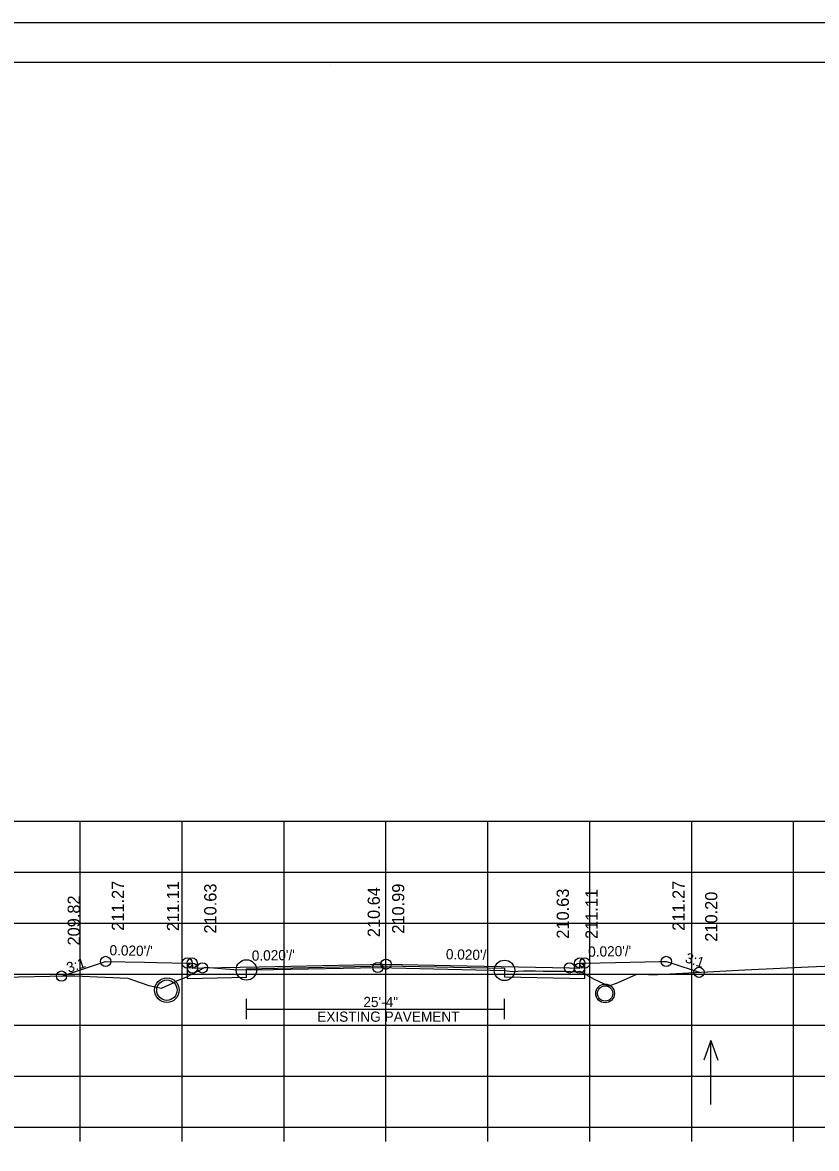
# Model space of a CAD drawing. Extents: x 1368968 to 1369915, y 377395 to 380381.
# Drawn here: x 1369102.5 to 1369180.4, y 378363.9 to 378474.4 of the extents above; entities that cross this region are included whole.
import ezdxf

# ---------------------------------------------------------------- set-up
doc = ezdxf.new("R2010")
doc.units = 0
for name, color, linetype in [('Default', 7, 'Continuous'), ('S_BORDER_NO_PLOT', 7, 'Continuous'), ('S_BREAKLINE_ANNOT', 7, 'Continuous'), ('S_BRIDGE_ANNOT', 7, 'Continuous'), ('S_CROSS_DRAIN', 7, 'Continuous'), ('S_CTL_TABLE', 7, 'Continuous'), ('S_CURB_ANNOT', 7, 'Continuous'), ('S_DITCHLINE_ANNOT', 7, 'Continuous'), ('S_DROP_INLET', 7, 'Continuous'), ('S_EXIST_ROW_ANNOT', 7, 'Continuous'), ('S_EXISTING_ALIGNMENT', 7, 'Continuous'), ('S_EXISTING_ALIGNMENT_ANNOT', 7, 'Continuous'), ('S_FENCE', 7, 'Continuous')]:
    doc.layers.add(name, color=color, linetype=linetype)

msp = doc.modelspace()

# ---------------------------------------------------------------- linework, layer by layer
at = {"layer": 'Default'}
msp.add_line((1369149.76, 378381.61), (1369149.76, 378380.78), dxfattribs=at)
at = {"layer": 'S_BORDER_NO_PLOT'}
msp.add_lwpolyline([(1369118.62, 378382.13), (1369118.63, 378380.62), (1369120.13, 378380.65), (1369124.43, 378380.74), (1369124.43, 378381.57), (1369138.13, 378381.84), (1369149.76, 378381.61), (1369149.76, 378380.78), (1369156.13, 378380.65), (1369157.63, 378380.62), (1369157.64, 378382.13)], dxfattribs=at)
at = {"layer": 'S_BREAKLINE_ANNOT'}
for p, q in [((1368998.13, 378366.03), (1369278.13, 378366.03)), ((1369108.13, 378364.63), (1369108.13, 378366.03)), ((1369118.13, 378364.63), (1369118.13, 378366.03)), ((1369128.13, 378364.63), (1369128.13, 378366.03)), ((1369138.13, 378364.63), (1369138.13, 378366.03)), ((1369148.13, 378364.63), (1369148.13, 378366.03)), ((1369158.13, 378364.63), (1369158.13, 378366.03)), ((1369168.13, 378364.63), (1369168.13, 378366.03)), ((1369178.13, 378364.63), (1369178.13, 378366.03))]:
    msp.add_line(p, q, dxfattribs=at)
at = {"layer": 'S_BRIDGE_ANNOT'}
for p, q in [((1368980.13, 378470.49), (1369296.31, 378470.49)), ((1369132.65, 378470.23), (1369132.65, 378470.23)), ((1369132.65, 378470.23), (1369132.65, 378470.23))]:
    msp.add_line(p, q, dxfattribs=at)
at = {"layer": 'S_CROSS_DRAIN'}
msp.add_line((1369124.43, 378377.62), (1369149.76, 378377.62), dxfattribs=at)
at = {"layer": 'S_CTL_TABLE'}
msp.add_lwpolyline([(1369100.6, 378380.74), (1369106.64, 378380.86), (1369106.87, 378380.86), (1369107.6, 378380.86), (1369112.79, 378380.66), (1369113.24, 378380.49), (1369114.87, 378379.93), (1369116.11, 378379.67), (1369117.04, 378380.1), (1369117.67, 378380.41), (1369118.53, 378380.75), (1369120.37, 378381.71), (1369123.19, 378381.5), (1369124.43, 378381.45), (1369127.09, 378381.49), (1369137.33, 378381.69), (1369146.94, 378381.47), (1369149.76, 378381.41), (1369150.54, 378381.31), (1369151.61, 378381.35), (1369152.77, 378381.36), (1369153.54, 378381.34), (1369155.8, 378381.33), (1369156.74, 378381.28), (1369157.15, 378381.33), (1369158.57, 378380.55), (1369159.54, 378380.09), (1369160.03, 378379.89), (1369160.91, 378380.21), (1369162.74, 378381.05), (1369163.89, 378381.02), (1369164.24, 378381), (1369164.81, 378381.02), (1369173.34, 378381.45), (1369179.61, 378381.75), (1369182.73, 378381.9)], dxfattribs=at)
at = {"layer": 'S_CURB_ANNOT'}
msp.add_lwpolyline([(1369106.29, 378380.85), (1369110.62, 378382.29), (1369114.44, 378382.22), (1369115.62, 378382.19), (1369118.62, 378382.13), (1369118.8, 378382.13), (1369119.12, 378382.13), (1369119.13, 378381.88), (1369119.13, 378381.63), (1369120.13, 378381.65), (1369125.68, 378381.77), (1369138.13, 378382.01), (1369144.43, 378381.89), (1369156.13, 378381.65), (1369157.13, 378381.63), (1369157.14, 378382.02), (1369157.14, 378382.13), (1369157.2, 378382.13), (1369157.64, 378382.13), (1369160.64, 378382.19), (1369164.97, 378382.28), (1369165.64, 378382.29), (1369166.1, 378382.14), (1369168.85, 378381.22)], dxfattribs=at)
at = {"layer": 'S_DITCHLINE_ANNOT'}
for p, q in [((1368998.13, 378396.03), (1369278.13, 378396.03)), ((1369108.13, 378366.03), (1369108.13, 378396.03)), ((1369118.13, 378366.03), (1369118.13, 378396.03)), ((1369128.13, 378366.03), (1369128.13, 378396.03)), ((1369138.13, 378366.03), (1369138.13, 378396.03)), ((1369148.13, 378366.03), (1369148.13, 378396.03)), ((1369158.13, 378366.03), (1369158.13, 378396.03)), ((1369168.13, 378366.03), (1369168.13, 378396.03)), ((1369178.13, 378366.03), (1369178.13, 378396.03)), ((1368998.13, 378391.03), (1369278.13, 378391.03)), ((1368998.13, 378386.03), (1369278.13, 378386.03)), ((1368998.13, 378381.03), (1369278.13, 378381.03)), ((1368998.13, 378376.03), (1369278.13, 378376.03)), ((1368998.13, 378371.03), (1369278.13, 378371.03)), ((1368998.13, 378366.03), (1369278.13, 378366.03))]:
    msp.add_line(p, q, dxfattribs=at)
at = {"layer": 'S_DROP_INLET'}
msp.add_line((1368967.73, 378474.38), (1369301.07, 378474.38), dxfattribs=at)
for points in [[(1368967.73, 378474.38), (1369301.07, 378474.38), (1369301.07, 378261.05), (1368967.73, 378261.05)], [(1369214.05, 378470.49), (1369214.05, 378460.61), (1369249.79, 378460.61), (1369249.79, 378457.69), (1369272.99, 378457.69), (1369272.99, 378433.36), (1369296.31, 378433.36), (1369296.31, 378265.03), (1368980.13, 378265.03), (1368980.13, 378470.49)]]:
    msp.add_lwpolyline(points, close=True, dxfattribs=at)
for centre, radius in [((1369110.62, 378382.29), 0.5), ((1369118.62, 378382.13), 0.5), ((1369119.12, 378382.13), 0.5), ((1369119.13, 378381.63), 0.5), ((1369120.13, 378381.65), 0.5), ((1369120.13, 378381.65), 0.5), ((1369124.43, 378381.45), 1), ((1369137.33, 378381.69), 0.5), ((1369138.13, 378382.01), 0.5), ((1369149.76, 378381.41), 1), ((1369156.13, 378381.65), 0.5), ((1369156.13, 378381.65), 0.5), ((1369157.13, 378381.63), 0.5), ((1369157.14, 378382.13), 0.5), ((1369157.64, 378382.13), 0.5), ((1369165.64, 378382.29), 0.5), ((1369106.29, 378380.85), 0.5), ((1369168.85, 378381.22), 0.5), ((1369116.63, 378379.47), 1.21), ((1369116.63, 378379.47), 1.21), ((1369159.63, 378379.15), 0.917)]:
    msp.add_circle(centre, radius, dxfattribs=at)
at = {"layer": 'S_EXIST_ROW_ANNOT'}
for p, q in [((1369124.43, 378376.62), (1369124.43, 378378.62)), ((1369149.76, 378376.62), (1369149.76, 378378.62))]:
    msp.add_line(p, q, dxfattribs=at)
for centre, radius in [((1369116.63, 378379.47), 1), ((1369116.63, 378379.47), 1), ((1369159.63, 378379.15), 0.75)]:
    msp.add_circle(centre, radius, dxfattribs=at)
at = {"layer": 'S_EXISTING_ALIGNMENT'}
for p, q in [((1369170.01, 378374.53), (1369169.31, 378372.6)), ((1369170.01, 378368.24), (1369170.01, 378374.53)), ((1369170.01, 378374.53), (1369170.71, 378372.6))]:
    msp.add_line(p, q, dxfattribs=at)
at = {"layer": 'S_EXISTING_ALIGNMENT_ANNOT'}
msp.add_line((1369138.13, 378381.67), (1369138.13, 378391.67), dxfattribs=at)

# ---------------------------------------------------------------- texts
at = {"layer": 'S_EXIST_ROW_ANNOT'}
for s, p in [('25\'-4"', (1369135.91, 378377.81)), ('EXISTING PAVEMENT', (1369131.38, 378376.37))]:
    msp.add_text(s, height=1, dxfattribs=at).set_placement(p)
at = {"layer": 'S_EXISTING_ALIGNMENT_ANNOT'}
for s, p in [('211.27', (1369112.42, 378385.29)), ('211.11', (1369117.83, 378385.25)), ('210.63', (1369121.49, 378385.02)), ('210.99', (1369139.93, 378385.01)), ('211.27', (1369167.44, 378385.29)), ('209.82', (1369108.09, 378383.85)), ('210.64', (1369137.53, 378384.67)), ('210.63', (1369156.08, 378384.52)), ('211.11', (1369158.9, 378384.49)), ('210.20', (1369170.65, 378384.22))]:
    msp.add_text(s, height=1.2, rotation=90, dxfattribs=at).set_placement(p)
at = {"layer": 'S_FENCE'}
for s, rotation, p in [("0.020'/'", 358.8543, (1369110.99, 378382.89)), ("0.020'/'", 1.1458, (1369124.97, 378382.35)), ("0.020'/'", 358.8542, (1369144, 378382.5)), ("0.020'/'", 1.1457, (1369157.98, 378382.74)), ('3:1', 341.5677, (1369167.41, 378382.23)), ('3:1', 18.4284, (1369106.98, 378381.16))]:
    msp.add_text(s, height=1, rotation=rotation, dxfattribs=at).set_placement(p)

doc.saveas('drawing.dxf')
